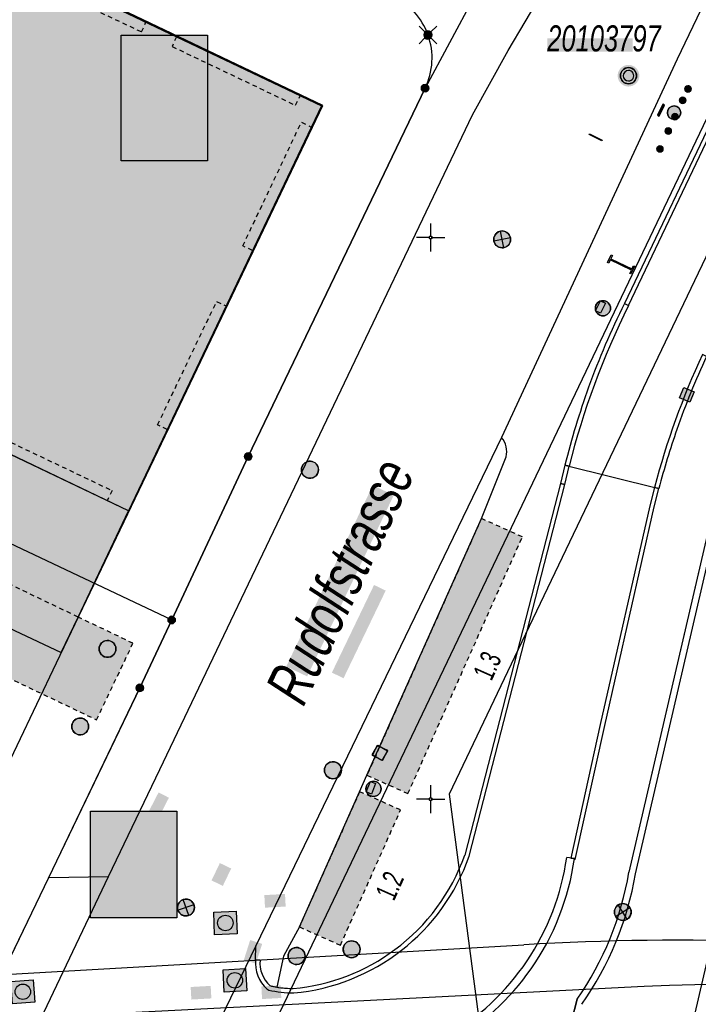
# Model space of a CAD drawing. Header units: metres. Extents: x 2695560 to 2696939, y 1260491 to 1262050.
# Tile 997 of 1005: x 2696683 to 2696713, y 1261716 to 1261759. Entities that reach past the tile are written whole.
import ezdxf

# ---------------------------------------------------------------- set-up
doc = ezdxf.new("R2010")
doc.units = ezdxf.units.M
doc.linetypes.add('AUSGEZOGEN', pattern=[0])
doc.linetypes.add('VERDECKT2_S2', pattern=[0.36, 0.2, -0.16])
for name, color, linetype in [('XR$1$AV_Flächen (EO)', 7, 'AUSGEZOGEN'), ('XR$1$AV_Gebäudeflächen (BB)', 7, 'AUSGEZOGEN'), ('XR$1$AV_Gebäudeflächen (EO)', 7, 'AUSGEZOGEN'), ('XR$1$AV_Gebäudeflächen ut.', 7, 'AUSGEZOGEN'), ('XR$1$AV_Grenzpunkte', 7, 'AUSGEZOGEN'), ('XR$1$AV_Haus-Nr.', 7, 'AUSGEZOGEN'), ('XR$1$AV_Koordinatennetzpunkte', 7, 'AUSGEZOGEN'), ('XR$1$AV_Lagefixpunkt-Nr.', 7, 'AUSGEZOGEN'), ('XR$1$AV_Lagefixpunkte', 7, 'AUSGEZOGEN'), ('XR$1$AV_Linien (BB)', 7, 'AUSGEZOGEN'), ('XR$1$AV_Linien (EO)', 7, 'AUSGEZOGEN'), ('XR$1$AV_Strassennamen', 7, 'AUSGEZOGEN'), ('XR$1$AW_LK_Schachtdeckel', 24, 'AUSGEZOGEN'), ('XR$1$AW_LK_Zwischenpunkt', 24, 'AUSGEZOGEN'), ('XR$1$EW_LK_Bauwerk', 1, 'AUSGEZOGEN'), ('XR$1$EW_LK_Bauwerk_FL_Linie_Punkt', 1, 'AUSGEZOGEN'), ('XR$1$EW_LK_Knoten', 1, 'AUSGEZOGEN'), ('XR$1$Liegenschaftsgrenzen', 7, 'AUSGEZOGEN'), ('XR$1$PFAV', 255, 'AUSGEZOGEN'), ('XR$1$PFAW', 255, 'AUSGEZOGEN'), ('XR$1$PFEW', 255, 'AUSGEZOGEN'), ('XR$1$RAEW', 8, 'AUSGEZOGEN'), ('XR$1$RP_Abstandslinie', 7, 'AUSGEZOGEN')]:
    doc.layers.add(name, color=color, linetype=linetype)
doc.styles.add('ARIAL', font='arial.ttf')

# ---------------------------------------------------------------- blocks, each defined once
blk = doc.blocks.new('COMPLEXOBJECT_68')
at = {"layer": 'XR$1$AV_Linien (BB)', "color": 7, "linetype": 'AUSGEZOGEN', "transparency": 33554687}
blk.add_lwpolyline([(6660.27, 11778.901), (6664.64, 11776.82), (6698.3, 11760.74)], dxfattribs=at)
for centre, radius, start, end in [((6697.054, 11758.016), 2.996, 19.3871, 65.4235), ((6697.06, 11757.976), 3.004, 333.5872, 20.1335)]:
    blk.add_arc(centre, radius, start, end, dxfattribs=at)
blk = doc.blocks.new('COMPLEXOBJECT_458')
at = {"layer": 'XR$1$AV_Linien (BB)', "color": 7, "linetype": 'AUSGEZOGEN', "transparency": 33554687}
for points in [[(6706.404, 11722.357), (6706.44, 11722.321), (6707.751, 11728.278), (6709.958, 11738.004), (6710.164, 11738.829)], [(6697.495, 11712.62), (6697.764, 11712.37), (6700.865, 11714.132)]]:
    blk.add_lwpolyline(points, dxfattribs=at)
for centre, radius, start, end in [((6695.18, 11723.94), 11.335, 325.0434, 351.9745), ((6695.159, 11723.959), 11.364, 300.1426, 325.0235)]:
    blk.add_arc(centre, radius, start, end, dxfattribs=at)
blk = doc.blocks.new('COMPLEXOBJECT_482')
at = {"layer": 'XR$1$AV_Linien (BB)', "color": 7, "linetype": 'AUSGEZOGEN', "transparency": 33554687}
blk.add_lwpolyline([(6705.974, 11739.863), (6705.779, 11739.047), (6701.524, 11722.513)], dxfattribs=at)
for centre, radius, start, end in [((6693.053, 11725.527), 8.991, 306.569, 340.4137), ((6693.057, 11725.526), 8.988, 275.2736, 306.5553), ((6693.877, 11720.88), 4.304, 260.3415, 270.0791)]:
    blk.add_arc(centre, radius, start, end, dxfattribs=at)
blk = doc.blocks.new('COMPLEXOBJECT_487')
at = {"layer": 'XR$1$AV_Linien (BB)', "color": 7, "linetype": 'AUSGEZOGEN', "transparency": 33554687}
blk.add_lwpolyline([(6694.155, 11719.317), (6696.839, 11725.334), (6697.164, 11726.065), (6702.26, 11737.49), (6703.36, 11740.233)], dxfattribs=at)
blk.add_arc((6702.39, 11740.462), 0.996, 346.7327, 39.3247, dxfattribs=at)
blk = doc.blocks.new('COMPLEXOBJECT_488')
at = {"layer": 'XR$1$AV_Linien (BB)', "color": 7, "linetype": 'AUSGEZOGEN', "transparency": 33554687}
blk.add_lwpolyline([(6692.403, 11717.837), (6692.204, 11717.855), (6692.214, 11718.476)], dxfattribs=at)
for centre, radius, start, end in [((6693.776, 11717.716), 1.378, 174.983, 227.4499), ((6693.835, 11720.729), 4.148, 256.1781, 260.565)]:
    blk.add_arc(centre, radius, start, end, dxfattribs=at)
blk = doc.blocks.new('COMPLEXOBJECT_489')
at = {"layer": 'XR$1$AV_Linien (BB)', "color": 7, "linetype": 'AUSGEZOGEN', "transparency": 33554687}
blk.add_lwpolyline([(6685.663, 11721.56), (6687.949, 11726.322), (6701.87, 11755.452), (6703.454, 11758.322), (6707.242, 11764.705)], dxfattribs=at)
blk = doc.blocks.new('COMPLEXOBJECT_719')
at = {"layer": 'XR$1$AV_Linien (BB)', "color": 7, "linetype": 'AUSGEZOGEN', "transparency": 33554687}
blk.add_line((6712.654, 11738.215), (6708.83, 11721.749), dxfattribs=at)
blk.add_arc((6694.933, 11724.119), 14.098, 325.334, 350.3236, dxfattribs=at)
blk = doc.blocks.new('COMPLEXOBJECT_836')
at = {"layer": 'XR$1$AV_Flächen (EO)', "color": 7, "linetype": 'AUSGEZOGEN', "transparency": 33554687}
blk.add_line((6718.114, 11766.963), (6708.629, 11747.052), dxfattribs=at)
for centre, radius, start, end in [((6740.282, 11731.288), 35.361, 153.5257, 160.092), ((6740.71, 11731.135), 35.815, 160.0945, 165.8953)]:
    blk.add_arc(centre, radius, start, end, dxfattribs=at)
blk = doc.blocks.new('COMPLEXOBJECT_838')
at = {"layer": 'XR$1$AV_Flächen (EO)', "color": 7, "linetype": 'AUSGEZOGEN', "transparency": 33554687}
blk.add_lwpolyline([(6709.509, 11716.664), (6680.754, 11715.201), (6679.912, 11715.142)], dxfattribs=at)
blk.add_arc((6713.591, 11626.607), 90.149, 69.68679, 92.59557, dxfattribs=at)
blk = doc.blocks.new('COMPLEXOBJECT_876')
at = {"layer": 'XR$1$AV_Flächen (EO)', "color": 7, "linetype": 'AUSGEZOGEN', "transparency": 33554687}
blk.add_line((6706.404, 11722.357), (6706.057, 11722.406), dxfattribs=at)
for points in [[(6700.689, 11714.435), (6697.495, 11712.62), (6695.726, 11708.937)], [(6695.726, 11708.937), (6696.113, 11708.868), (6697.764, 11712.37), (6700.865, 11714.132)]]:
    blk.add_lwpolyline(points, dxfattribs=at)
for centre, radius, start, end in [((6695.186, 11723.935), 10.979, 326.0361, 351.9923), ((6695.18, 11723.94), 11.335, 325.0434, 351.9745), ((6695.17, 11723.95), 11, 300.1175, 326.0199), ((6695.159, 11723.959), 11.364, 300.1426, 325.0235)]:
    blk.add_arc(centre, radius, start, end, dxfattribs=at)
blk = doc.blocks.new('COMPLEXOBJECT_886')
at = {"layer": 'XR$1$AV_Flächen (EO)', "color": 7, "linetype": 'AUSGEZOGEN', "transparency": 33554687}
for p, q in [((6705.779, 11739.047), (6701.524, 11722.513)), ((6692.403, 11717.837), (6692.204, 11717.855)), ((6692.709, 11716.554), (6692.796, 11716.507))]:
    blk.add_line(p, q, dxfattribs=at)
blk.add_lwpolyline([(6701.718, 11722.463), (6705.973, 11738.997), (6705.779, 11739.047)], dxfattribs=at)
for centre, radius, start, end in [((6693.059, 11725.522), 9.184, 275.263, 340.5427), ((6693.053, 11725.527), 8.991, 306.569, 340.4137), ((6693.057, 11725.526), 8.988, 275.2736, 306.5553), ((6693.767, 11717.713), 1.569, 174.8094, 227.6193), ((6693.776, 11717.716), 1.378, 174.983, 227.4499), ((6693.878, 11720.911), 4.335, 256.2076, 270.0721), ((6693.861, 11720.794), 4.417, 256.0555, 270.5249)]:
    blk.add_arc(centre, radius, start, end, dxfattribs=at)
blk = doc.blocks.new('COMPLEXOBJECT_943')
at = {"layer": 'XR$1$AV_Flächen (EO)', "color": 7, "linetype": 'AUSGEZOGEN', "transparency": 33554687}
for points in [[(6709.122, 11721.681), (6716.544, 11753.643), (6715.944, 11752.383), (6708.83, 11721.749)], [(6706.528, 11716.1), (6703.754, 11705.336), (6703.282, 11703.493), (6701.575, 11696.812)]]:
    blk.add_lwpolyline(points, dxfattribs=at)
for centre, radius, start, end in [((6694.933, 11724.119), 14.098, 325.334, 350.3236), ((6695.073, 11724.074), 14.252, 324.8606, 350.3345)]:
    blk.add_arc(centre, radius, start, end, dxfattribs=at)
blk = doc.blocks.new('COMPLEXOBJECT_1073')
at = {"layer": 'XR$1$AV_Linien (EO)', "color": 7, "linetype": 'AUSGEZOGEN', "transparency": 33554687}
blk.add_line((6708.629, 11747.052), (6708.808, 11746.963), dxfattribs=at)
blk.add_arc((6740.499, 11731.197), 35.396, 153.55, 165.9082, dxfattribs=at)
blk = doc.blocks.new('COMPLEXOBJECT_1074')
at = {"layer": 'XR$1$AV_Linien (EO)', "color": 7, "linetype": 'AUSGEZOGEN', "transparency": 33554687}
blk.add_line((6681.045, 11717.203), (6704.155, 11718.52), dxfattribs=at)
blk.add_arc((6711.046, 11602.643), 116.082, 82.56989, 93.40312, dxfattribs=at)
blk = doc.blocks.new('COMPLEXOBJECT_1076')
at = {"layer": 'XR$1$AV_Linien (EO)', "color": 7, "linetype": 'AUSGEZOGEN', "transparency": 33554687}
blk.add_line((6712.282, 11744.701), (6712.101, 11744.785), dxfattribs=at)
blk.add_arc((6744.184, 11729.875), 35.378, 155.0733, 165.2582, dxfattribs=at)
blk = doc.blocks.new('COMPLEXOBJECT_1141')
at = {"layer": 'XR$1$AV_Linien (EO)', "color": 7, "linetype": 'AUSGEZOGEN', "transparency": 33554687}
blk.add_lwpolyline([(6708.591, 11701.781), (6709.965, 11707.692), (6714.415, 11726.84)], dxfattribs=at)
blk = doc.blocks.new('COMPLEXOBJECT_1206')
at = {"layer": 'XR$1$Liegenschaftsgrenzen', "color": 7, "linetype": 'AUSGEZOGEN', "transparency": 33554687}
blk.add_line((6698.3, 11760.74), (6664.64, 11776.82), dxfattribs=at)
for centre, radius, start, end in [((6697.054, 11758.016), 2.996, 19.3871, 65.4235), ((6697.06, 11757.976), 3.004, 333.5872, 20.1335)]:
    blk.add_arc(centre, radius, start, end, dxfattribs=at)
blk = doc.blocks.new('BWAV1')
at = {"layer": 'XR$1$PFAV', "transparency": 33554687}
blk.add_hatch(color=7, dxfattribs=at).paths.add_polyline_path([(0.67, 0), (0.656, 0.135), (0.616, 0.264), (0.55, 0.383), (0.462, 0.486), (0.354, 0.569), (0.233, 0.628), (0.101, 0.662), (-0.034, 0.669), (-0.168, 0.649), (-0.295, 0.602), (-0.41, 0.53), (-0.508, 0.436), (-0.586, 0.325), (-0.639, 0.201), (-0.667, 0.068), (-0.667, -0.068), (-0.639, -0.201), (-0.586, -0.325), (-0.508, -0.436), (-0.41, -0.53), (-0.295, -0.602), (-0.168, -0.649), (-0.034, -0.669), (0.101, -0.662), (0.233, -0.628), (0.354, -0.569), (0.462, -0.486), (0.55, -0.383), (0.616, -0.264), (0.656, -0.135)])
at = {"color": 7, "transparency": 33554687}
for radius, start, end in [(0.5, 91.19481, 268.80519), (0.326, 91.19481, 268.80519), (0.5, 268.80519, 91.19481), (0.326, 268.80519, 91.19481)]:
    blk.add_arc((0, 0), radius, start, end, dxfattribs=at)
at = {"layer": 'XR$1$PFAV', "transparency": 33554687}
blk.add_circle((0, 0), 0.5, dxfattribs=at)
blk = doc.blocks.new('BWAV19')
at = {"layer": 'XR$1$PFAV', "transparency": 33554687}
blk.add_hatch(color=7, dxfattribs=at).paths.add_polyline_path([(0, 0.24), (-0.024, 0.239), (-0.048, 0.235), (-0.072, 0.229), (-0.095, 0.221), (-0.116, 0.21), (-0.137, 0.197), (-0.156, 0.182), (-0.174, 0.165), (-0.19, 0.147), (-0.204, 0.127), (-0.215, 0.106), (-0.225, 0.083), (-0.232, 0.06), (-0.237, 0.036), (-0.24, 0.012), (-0.24, -0.012), (-0.237, -0.036), (-0.232, -0.06), (-0.225, -0.083), (-0.215, -0.106), (-0.204, -0.127), (-0.19, -0.147), (-0.174, -0.165), (-0.156, -0.182), (-0.137, -0.197), (-0.116, -0.21), (-0.095, -0.221), (-0.072, -0.229), (-0.048, -0.235), (-0.024, -0.239), (0, -0.24), (0.024, -0.239), (0.048, -0.235), (0.072, -0.229), (0.095, -0.221), (0.116, -0.21), (0.137, -0.197), (0.156, -0.182), (0.174, -0.165), (0.19, -0.147), (0.204, -0.127), (0.215, -0.106), (0.225, -0.083), (0.232, -0.06), (0.237, -0.036), (0.24, -0.012), (0.24, 0.012), (0.237, 0.036), (0.232, 0.06), (0.225, 0.083), (0.215, 0.106), (0.204, 0.127), (0.19, 0.147), (0.174, 0.165), (0.156, 0.182), (0.137, 0.197), (0.116, 0.21), (0.095, 0.221), (0.072, 0.229), (0.048, 0.235), (0.024, 0.239)])
at = {"color": 7, "transparency": 33554687}
for p, q in [((-0.5, 0.5), (-0.17, 0.17)), ((0.17, 0.17), (0.5, 0.5)), ((-0.5, -0.5), (-0.17, -0.17)), ((0.17, -0.17), (0.5, -0.5))]:
    blk.add_line(p, q, dxfattribs=at)
for start, end in [(90, 270), (270, 90)]:
    blk.add_arc((0, 0), 0.24, start, end, dxfattribs=at)
blk = doc.blocks.new('BAV15')
at = {"layer": 'XR$1$PFAV', "transparency": 33554687}
blk.add_hatch(color=7, dxfattribs=at).paths.add_polyline_path([(0.5, 0), (0.49, 0.1), (0.46, 0.2), (0.41, 0.29), (0.34, 0.36), (0.26, 0.42), (0.17, 0.47), (0.08, 0.49), (-0.03, 0.5), (-0.13, 0.48), (-0.22, 0.45), (-0.31, 0.4), (-0.38, 0.33), (-0.44, 0.24), (-0.48, 0.15), (-0.5, 0.05), (-0.5, -0.05), (-0.48, -0.15), (-0.44, -0.24), (-0.38, -0.33), (-0.31, -0.4), (-0.22, -0.45), (-0.13, -0.48), (-0.03, -0.5), (0.08, -0.49), (0.17, -0.47), (0.26, -0.42), (0.34, -0.36), (0.41, -0.29), (0.46, -0.2), (0.49, -0.1)])
at = {"color": 7, "transparency": 33554687}
for start, end in [(90, 270), (270, 90)]:
    blk.add_arc((0, 0), 0.5, start, end, dxfattribs=at)
at = {"layer": 'XR$1$PFAV', "transparency": 33554687}
blk.add_circle((0, 0), 0.5, dxfattribs=at)
blk = doc.blocks.new('BAV2041')
at = {"color": 7, "transparency": 33554687}
for p, q in [((0, 0.5), (0, 0.05)), ((-0.05, 0), (-0.5, 0)), ((0.05, 0), (0.5, 0)), ((0, -0.05), (0, -0.5))]:
    blk.add_line(p, q, dxfattribs=at)
blk.add_circle((0, 0), 0.05, dxfattribs=at)
for start, end in [(90, 270), (270, 90)]:
    blk.add_arc((0, 0), 0.05, start, end, dxfattribs=at)
blk = doc.blocks.new('BAW2092')
at = {"true_color": 0x000000, "transparency": 33554687}
blk.add_hatch(color=18, dxfattribs=at).paths.add_polyline_path([(-0.03, 0.5), (-0.03, -0.5), (0.03, -0.5), (0.03, 0.5)])
at = {"transparency": 33554687}
blk.add_lwpolyline([(-0.03, 0.5), (0.03, 0.5), (0.03, -0.5), (-0.03, -0.5), (-0.03, 0.5)], close=True, dxfattribs=at)
blk = doc.blocks.new('BAW2087')
at = {"lineweight": 25, "true_color": 0x000000, "transparency": 33554687}
h = blk.add_hatch(color=18, dxfattribs=at)
h.paths.add_polyline_path([(-0.5, 0.5), (-0.5, -0.5), (0.5, -0.5), (0.5, 0.5)])
h.paths.add_polyline_path([(0.337, -0.069), (0.316, -0.136), (0.282, -0.196), (0.237, -0.249), (0.182, -0.292), (0.119, -0.322), (0.052, -0.34), (-0.017, -0.343), (-0.086, -0.333), (-0.151, -0.309), (-0.21, -0.272), (-0.261, -0.224), (-0.301, -0.167), (-0.328, -0.103), (-0.342, -0.035), (-0.342, 0.035), (-0.328, 0.103), (-0.301, 0.167), (-0.261, 0.224), (-0.21, 0.272), (-0.151, 0.309), (-0.086, 0.333), (-0.017, 0.343), (0.052, 0.34), (0.119, 0.322), (0.182, 0.292), (0.237, 0.249), (0.282, 0.196), (0.316, 0.136), (0.337, 0.069), (0.344, 0)], flags=16)
at = {"layer": 'XR$1$PFAW', "lineweight": 25, "transparency": 33554687}
blk.add_hatch(color=7, dxfattribs=at).paths.add_polyline_path([(0.344, 0), (0.337, 0.069), (0.316, 0.136), (0.282, 0.196), (0.237, 0.249), (0.182, 0.292), (0.119, 0.322), (0.052, 0.34), (-0.017, 0.343), (-0.086, 0.333), (-0.151, 0.309), (-0.21, 0.272), (-0.261, 0.224), (-0.301, 0.167), (-0.328, 0.103), (-0.342, 0.035), (-0.342, -0.035), (-0.328, -0.103), (-0.301, -0.167), (-0.261, -0.224), (-0.21, -0.272), (-0.151, -0.309), (-0.086, -0.333), (-0.017, -0.343), (0.052, -0.34), (0.119, -0.322), (0.182, -0.292), (0.237, -0.249), (0.282, -0.196), (0.316, -0.136), (0.337, -0.069)])
at = {"lineweight": 25, "transparency": 33554687}
for p, q in [((-0.5, 0.5, 0.993), (0.5, 0.5, 0.993)), ((-0.5, -0.5, 0.993), (-0.5, 0.5, 0.993)), ((0.5, 0.5, 0.993), (0.5, -0.5, 0.993)), ((0.5, -0.5, 0.993), (-0.5, -0.5, 0.993))]:
    blk.add_line(p, q, dxfattribs=at)
blk.add_circle((0, 0), 0.344, dxfattribs=at)
at = {"layer": 'XR$1$PFAW', "lineweight": 25, "transparency": 33554687}
blk.add_line((-0.5, 0.5), (0.5, 0.5), dxfattribs=at)
at = {"layer": 'XR$1$PFAW', "color": 31, "lineweight": 25, "transparency": 33554687}
for p, q in [((-0.5, -0.5), (-0.5, 0.5)), ((0.5, 0.5), (0.5, -0.5)), ((0.5, -0.5), (-0.5, -0.5))]:
    blk.add_line(p, q, dxfattribs=at)
at = {"layer": 'XR$1$PFAW', "lineweight": 25, "transparency": 33554687}
blk.add_circle((0, 0), 0.344, dxfattribs=at)
blk = doc.blocks.new('BAW2082')
at = {"layer": 'XR$1$PFAW', "transparency": 33554687}
blk.add_hatch(color=7, dxfattribs=at).paths.add_polyline_path([(0.509, -0.003), (0.499, 0.098), (0.469, 0.194), (0.42, 0.283), (0.354, 0.359), (0.274, 0.421), (0.183, 0.466), (0.085, 0.491), (-0.016, 0.496), (-0.116, 0.481), (-0.211, 0.446), (-0.297, 0.392), (-0.37, 0.323), (-0.428, 0.24), (-0.468, 0.147), (-0.488, 0.047), (-0.488, -0.054), (-0.468, -0.153), (-0.428, -0.246), (-0.37, -0.329), (-0.297, -0.398), (-0.211, -0.452), (-0.116, -0.487), (-0.016, -0.502), (0.085, -0.497), (0.183, -0.472), (0.274, -0.427), (0.354, -0.366), (0.42, -0.289), (0.469, -0.2), (0.499, -0.104)])
at = {"transparency": 33554687}
for start, end in [(91.19481, 268.80519), (268.80519, 91.19481)]:
    blk.add_arc((0.01, 0), 0.5, start, end, dxfattribs=at)
at = {"layer": 'XR$1$PFAW', "transparency": 33554687}
blk.add_circle((0.009, -0.003), 0.5, dxfattribs=at)
blk = doc.blocks.new('BAW2088')
at = {"layer": 'XR$1$PFAW', "transparency": 33554687}
blk.add_hatch(color=253, dxfattribs=at).paths.add_polyline_path([(0.51, 0), (0.5, 0.101), (0.47, 0.197), (0.421, 0.286), (0.355, 0.362), (0.275, 0.424), (0.184, 0.469), (0.086, 0.494), (-0.015, 0.499), (-0.115, 0.484), (-0.21, 0.449), (-0.296, 0.395), (-0.369, 0.326), (-0.427, 0.243), (-0.467, 0.15), (-0.487, 0.051), (-0.487, -0.051), (-0.467, -0.15), (-0.427, -0.243), (-0.369, -0.326), (-0.296, -0.395), (-0.21, -0.449), (-0.115, -0.484), (-0.015, -0.499), (0.086, -0.494), (0.184, -0.469), (0.275, -0.424), (0.355, -0.362), (0.421, -0.286), (0.47, -0.197), (0.5, -0.101)])
at = {"transparency": 33554687}
for start, end in [(91.19481, 268.80519), (268.80519, 91.19481)]:
    blk.add_arc((0.01, 0), 0.5, start, end, dxfattribs=at)
at = {"layer": 'XR$1$PFAW', "transparency": 33554687}
blk.add_circle((0.01, 0), 0.5, dxfattribs=at)
blk = doc.blocks.new('BAW2089')
at = {"layer": 'XR$1$PFAW', "transparency": 33554687}
blk.add_hatch(color=7, dxfattribs=at).paths.add_polyline_path([(-0.5, 0.5), (-0.5, -0.5), (0.5, -0.5), (0.5, 0.5)])
at = {"transparency": 33554687}
blk.add_lwpolyline([(-0.5, 0.5), (0.5, 0.5), (0.5, -0.5), (-0.5, -0.5), (-0.5, 0.5)], close=True, dxfattribs=at)
at = {"layer": 'XR$1$PFAW', "transparency": 33554687}
blk.add_lwpolyline([(-0.5, 0.5), (0.5, 0.5), (0.5, -0.5), (-0.5, -0.5), (-0.5, 0.5)], close=True, dxfattribs=at)
blk = doc.blocks.new('BEW15')
at = {"layer": 'XR$1$PFEW', "transparency": 33554687}
h = blk.add_hatch(color=7, dxfattribs=at)
h.paths.add_polyline_path([(-0.5, 0), (-0.497, -0.05), (-0.489, -0.1), (-0.477, -0.15), (-0.459, -0.197), (-0.437, -0.242), (-0.41, -0.285), (-0.379, -0.326), (-0.344, -0.362), (-0.306, -0.395), (-0.264, -0.424), (-0.22, -0.449), (-0.173, -0.469), (-0.125, -0.484), (-0.075, -0.494), (-0.025, -0.499), (0.026, -0.499), (0.076, -0.494), (0.126, -0.484), (0.174, -0.469), (0.22, -0.449), (0.265, -0.424), (0.306, -0.395), (0.345, -0.362), (0.38, -0.326), (0.411, -0.285), (0.437, -0.242), (0.46, -0.197), (0.477, -0.15), (0.49, -0.1), (0.498, -0.05), (0.5, 0), (0.498, 0.051), (0.49, 0.101), (0.477, 0.15), (0.46, 0.197), (0.437, 0.243), (0.411, 0.286), (0.38, 0.326), (0.345, 0.363), (0.306, 0.396), (0.265, 0.424), (0.22, 0.449), (0.174, 0.469), (0.126, 0.484), (0.076, 0.494), (0.026, 0.5), (-0.025, 0.5), (-0.075, 0.494), (-0.125, 0.484), (-0.173, 0.469), (-0.22, 0.449), (-0.264, 0.424), (-0.306, 0.396), (-0.344, 0.363), (-0.379, 0.326), (-0.41, 0.286), (-0.437, 0.243), (-0.459, 0.197), (-0.477, 0.15), (-0.489, 0.101), (-0.497, 0.051)])
h.paths.add_polyline_path([(0.01, 0.001), (0.01, 0), (0.01, -0.001), (0.01, -0.002), (0.01, -0.003), (0.009, -0.004), (0.009, -0.005), (0.009, -0.006), (0.008, -0.006), (0.007, -0.007), (0.006, -0.008), (0.006, -0.008), (0.005, -0.009), (0.004, -0.009), (0.003, -0.01), (0.002, -0.01), (0.001, -0.01), (0, -0.01), (-0.001, -0.01), (-0.002, -0.01), (-0.003, -0.009), (-0.004, -0.009), (-0.005, -0.008), (-0.006, -0.008), (-0.007, -0.007), (-0.007, -0.006), (-0.008, -0.006), (-0.008, -0.005), (-0.009, -0.004), (-0.009, -0.003), (-0.009, -0.002), (-0.01, -0.001), (-0.01, 0), (-0.01, 0.001), (-0.009, 0.002), (-0.009, 0.003), (-0.009, 0.004), (-0.008, 0.005), (-0.008, 0.006), (-0.007, 0.007), (-0.007, 0.007), (-0.006, 0.008), (-0.005, 0.009), (-0.004, 0.009), (-0.003, 0.01), (-0.002, 0.01), (-0.001, 0.01), (0, 0.01), (0.001, 0.01), (0.002, 0.01), (0.003, 0.01), (0.004, 0.01), (0.005, 0.009), (0.006, 0.009), (0.006, 0.008), (0.007, 0.007), (0.008, 0.007), (0.009, 0.006), (0.009, 0.005), (0.009, 0.004), (0.01, 0.003), (0.01, 0.002)], flags=16)
at = {"color": 1, "transparency": 33554687}
for start, end in [(0, 180), (180, 0)]:
    blk.add_arc((0, 0), 0.5, start, end, dxfattribs=at)
at = {"layer": 'XR$1$PFEW', "transparency": 33554687}
blk.add_circle((0, 0), 0.5, dxfattribs=at)
blk = doc.blocks.new('BEWLP2597')
at = {"layer": 'XR$1$PFEW', "transparency": 33554687}
blk.add_hatch(color=7, dxfattribs=at).paths.add_polyline_path([(-0.5, 0), (-0.497, -0.051), (-0.49, -0.101), (-0.477, -0.15), (-0.459, -0.197), (-0.437, -0.243), (-0.41, -0.286), (-0.379, -0.326), (-0.344, -0.362), (-0.306, -0.395), (-0.264, -0.424), (-0.22, -0.449), (-0.174, -0.469), (-0.125, -0.484), (-0.076, -0.494), (-0.025, -0.499), (0.025, -0.499), (0.076, -0.494), (0.125, -0.484), (0.174, -0.469), (0.22, -0.449), (0.264, -0.424), (0.306, -0.395), (0.344, -0.362), (0.379, -0.326), (0.41, -0.286), (0.437, -0.243), (0.459, -0.197), (0.477, -0.15), (0.49, -0.101), (0.497, -0.051), (0.5, 0), (0.497, 0.051), (0.49, 0.101), (0.477, 0.15), (0.459, 0.197), (0.437, 0.243), (0.41, 0.286), (0.379, 0.326), (0.344, 0.362), (0.306, 0.395), (0.264, 0.424), (0.22, 0.449), (0.174, 0.469), (0.125, 0.484), (0.076, 0.494), (0.025, 0.499), (-0.025, 0.499), (-0.076, 0.494), (-0.125, 0.484), (-0.174, 0.469), (-0.22, 0.449), (-0.264, 0.424), (-0.306, 0.395), (-0.344, 0.362), (-0.379, 0.326), (-0.41, 0.286), (-0.437, 0.243), (-0.459, 0.197), (-0.477, 0.15), (-0.49, 0.101), (-0.497, 0.051)])
at = {"color": 1, "transparency": 33554687}
for start, end in [(90, 180), (0, 90), (180, 270), (270, 0)]:
    blk.add_arc((0, 0), 0.5, start, end, dxfattribs=at)
at = {"layer": 'XR$1$PFEW', "transparency": 33554687}
blk.add_circle((0, 0), 0.5, dxfattribs=at)
blk = doc.blocks.new('BEWLP2549_S')
at = {"layer": 'XR$1$PFEW', "transparency": 33554687}
blk.add_hatch(color=7, dxfattribs=at).paths.add_polyline_path([(0.5, 0), (0.49, 0.101), (0.459, 0.197), (0.41, 0.286), (0.344, 0.362), (0.264, 0.424), (0.174, 0.469), (0.076, 0.494), (-0.025, 0.499), (-0.125, 0.484), (-0.22, 0.449), (-0.306, 0.395), (-0.379, 0.326), (-0.437, 0.243), (-0.477, 0.15), (-0.497, 0.051), (-0.497, -0.051), (-0.477, -0.15), (-0.437, -0.243), (-0.379, -0.326), (-0.306, -0.395), (-0.22, -0.449), (-0.125, -0.484), (-0.025, -0.499), (0.076, -0.494), (0.174, -0.469), (0.264, -0.424), (0.344, -0.362), (0.41, -0.286), (0.459, -0.197), (0.49, -0.101)])
at = {"color": 1, "transparency": 33554687}
for p, q in [((0.354, -0.354), (-0.354, 0.354)), ((-0.354, -0.354), (0.354, 0.354))]:
    blk.add_line(p, q, dxfattribs=at)
for start, end in [(91.38095, 268.61905), (268.61905, 91.38095)]:
    blk.add_arc((0, 0), 0.5, start, end, dxfattribs=at)
at = {"layer": 'XR$1$PFEW', "transparency": 33554687}
blk.add_circle((0, 0), 0.5, dxfattribs=at)
blk = doc.blocks.new('BWEW2051')
at = {"transparency": 33554687}
blk.add_hatch(color=1, dxfattribs=at).paths.add_polyline_path([(1.025, -0.174), (1.025, 0.171), (0.975, 0.171), (0.975, 0.025), (0.025, 0.025), (0.025, 0.171), (-0.025, 0.171), (-0.025, -0.174), (0.025, -0.174), (0.025, -0.025), (0.975, -0.025), (0.975, -0.174)])
at = {"color": 1, "transparency": 33554687}
blk.add_lwpolyline([(1.025, -0.174), (0.975, -0.174), (0.975, -0.025), (0.025, -0.025), (0.025, -0.174), (-0.025, -0.174), (-0.025, 0.171), (0.025, 0.171), (0.025, 0.025), (0.975, 0.025), (0.975, 0.171), (1.025, 0.171), (1.025, -0.174)], close=True, dxfattribs=at)
blk = doc.blocks.new('BEW957')
at = {"layer": 'XR$1$RAEW', "transparency": 33554687}
blk.add_hatch(color=1, dxfattribs=at).paths.add_polyline_path([(-0.5, 0), (-0.5, -0.05), (-0.49, -0.1), (-0.48, -0.15), (-0.46, -0.2), (-0.44, -0.24), (-0.41, -0.29), (-0.38, -0.33), (-0.34, -0.36), (-0.31, -0.4), (-0.26, -0.42), (-0.22, -0.45), (-0.17, -0.47), (-0.13, -0.48), (-0.08, -0.49), (-0.03, -0.5), (0.03, -0.5), (0.08, -0.49), (0.13, -0.48), (0.17, -0.47), (0.22, -0.45), (0.26, -0.42), (0.31, -0.4), (0.34, -0.36), (0.38, -0.33), (0.41, -0.29), (0.44, -0.24), (0.46, -0.2), (0.48, -0.15), (0.49, -0.1), (0.5, -0.05), (0.5, 0), (0.5, 0.05), (0.49, 0.1), (0.48, 0.15), (0.46, 0.2), (0.44, 0.24), (0.41, 0.29), (0.38, 0.33), (0.34, 0.36), (0.31, 0.4), (0.26, 0.42), (0.22, 0.45), (0.17, 0.47), (0.13, 0.48), (0.08, 0.49), (0.03, 0.5), (-0.03, 0.5), (-0.08, 0.49), (-0.13, 0.48), (-0.17, 0.47), (-0.22, 0.45), (-0.26, 0.42), (-0.31, 0.4), (-0.34, 0.36), (-0.38, 0.33), (-0.41, 0.29), (-0.44, 0.24), (-0.46, 0.2), (-0.48, 0.15), (-0.49, 0.1), (-0.5, 0.05)])
at = {"color": 1, "transparency": 33554687}
for start, end in [(90, 180), (180, 270), (0, 90), (270, 0)]:
    blk.add_arc((0, 0), 0.5, start, end, dxfattribs=at)
at = {"layer": 'XR$1$RAEW', "color": 1, "transparency": 33554687}
blk.add_circle((0, 0), 0.5, dxfattribs=at)
blk = doc.blocks.new('BEWG5')
at = {"transparency": 33554687}
blk.add_hatch(color=1, dxfattribs=at).paths.add_polyline_path([(-0.083375, -0.5), (0.083375, -0.5), (0.083375, 0.5), (-0.083375, 0.5)])
at = {"color": 1, "transparency": 33554687}
blk.add_lwpolyline([(-0.083375, -0.5), (0.083375, -0.5), (0.083375, 0.5), (-0.083375, 0.5), (-0.083375, -0.5)], close=True, dxfattribs=at)
blk = doc.blocks.new('BEWLP2514')
at = {"layer": 'XR$1$PFEW', "transparency": 33554687}
blk.add_hatch(color=7, dxfattribs=at).paths.add_polyline_path([(0.5, 0), (-0.5, 0), (-0.5, -0.5), (0.5, -0.5)])
at = {"color": 1, "transparency": 33554687}
blk.add_lwpolyline([(-0.5, 0), (0.5, 0), (0.5, -0.5), (-0.5, -0.5), (-0.5, 0)], close=True, dxfattribs=at)
at = {"layer": 'XR$1$PFEW', "transparency": 33554687}
for p, q in [((-0.5, -0.5), (-0.5, 0)), ((-0.5, 0), (0.5, 0)), ((0.5, 0), (0.5, -0.5)), ((0.5, -0.5), (-0.5, -0.5))]:
    blk.add_line(p, q, dxfattribs=at)
blk = doc.blocks.new('COMPLEXOBJECT_2830')
at = {"layer": 'XR$1$AV_Flächen (EO)', "color": 7, "linetype": 'AUSGEZOGEN', "transparency": 33554687}
blk.add_lwpolyline([(6712.282, 11744.701), (6715.944, 11752.383), (6716.544, 11753.643), (6721.974, 11765.034)], dxfattribs=at)
for centre, radius, start, end in [((6744.201, 11729.874), 35.195, 155.0837, 160.7846), ((6744.33, 11729.826), 35.333, 160.7806, 165.2378)]:
    blk.add_arc(centre, radius, start, end, dxfattribs=at)

msp = doc.modelspace()

# ---------------------------------------------------------------- hatches: boundary and pattern name
at = {"transparency": 33554687}
for points in [[(2696687.187, 1261758.816), (2696687.187, 1261753.222), (2696691.037, 1261753.222), (2696691.037, 1261758.816)], [(2696706.161, 1261758.673), (2696706.161, 1261758.07), (2696709.97, 1261758.07), (2696709.97, 1261758.673)], [(2696694.543, 1261730.716), (2696695.471, 1261730.273), (2696699.327, 1261738.336), (2696698.399, 1261738.779)], [(2696696.573, 1261730.443), (2696697.092, 1261730.193), (2696698.969, 1261734.093), (2696698.45, 1261734.343)], [(2696688.224, 1261723.888), (2696688.684, 1261723.651), (2696689.316, 1261724.874), (2696688.856, 1261725.111)], [(2696685.824, 1261724.271), (2696685.824, 1261719.523), (2696689.671, 1261719.523), (2696689.671, 1261724.271)], [(2696691.214, 1261721.194), (2696691.718, 1261720.952), (2696692.089, 1261721.725), (2696691.585, 1261721.967)], [(2696693.565, 1261720.54), (2696693.595, 1261719.981), (2696694.515, 1261720.031), (2696694.485, 1261720.589)], [(2696692.655, 1261717.661), (2696693.188, 1261717.492), (2696693.467, 1261718.37), (2696692.934, 1261718.54)], [(2696690.285, 1261716.451), (2696690.316, 1261715.893), (2696691.207, 1261715.943), (2696691.176, 1261716.501)], [(2696693.433, 1261716.473), (2696693.464, 1261715.915), (2696694.32, 1261715.962), (2696694.289, 1261716.521)]]:
    msp.add_hatch(color=7, dxfattribs=at).paths.add_polyline_path(points)
at = {"layer": 'XR$1$AV_Gebäudeflächen (BB)', "true_color": 0xd2d2d2, "transparency": 33554687}
msp.add_hatch(color=254, dxfattribs=at).paths.add_polyline_path([(2696663.111, 1261771.407), (2696654.501, 1261753.407), (2696660.465, 1261750.548), (2696660.895, 1261750.345), (2696665.995, 1261747.934), (2696687.52, 1261737.639), (2696696.104, 1261755.662), (2696674.57, 1261765.923), (2696669.076, 1261768.542)])
at = {"layer": 'XR$1$AV_Gebäudeflächen (EO)', "true_color": 0xebebeb, "transparency": 33554687}
for points in [[(2696699.961, 1261725.06), (2696705.057, 1261736.485), (2696703.23, 1261737.3), (2696698.134, 1261725.875)], [(2696678.207, 1261732.103), (2696686.096, 1261728.341), (2696687.716, 1261731.748), (2696685.271, 1261732.917), (2696679.822, 1261735.523), (2696679.059, 1261733.907)], [(2696696.952, 1261718.312), (2696699.635, 1261724.33), (2696697.809, 1261725.144), (2696695.125, 1261719.127)]]:
    msp.add_hatch(color=7, dxfattribs=at).paths.add_polyline_path(points)
at = {"layer": 'XR$1$AV_Gebäudeflächen ut.', "true_color": 0xf5f5f5, "transparency": 33554687}
msp.add_hatch(color=7, dxfattribs=at).paths.add_polyline_path([(2696687.52, 1261737.639), (2696660.895, 1261750.345), (2696661.04, 1261749.965), (2696658.848, 1261745.397), (2696661.375, 1261738.563), (2696655.528, 1261726.335), (2696659.363, 1261726.458), (2696667.434, 1261715.979), (2696676.525, 1261735.104), (2696679.059, 1261733.907), (2696684.515, 1261731.331), (2696685.271, 1261732.917)])

# ---------------------------------------------------------------- linework, layer by layer
at = {"color": 24, "lineweight": -3, "transparency": 33554687}
for points in [[(2696687.187, 1261758.816), (2696691.037, 1261758.816), (2696691.037, 1261753.222), (2696687.187, 1261753.222), (2696687.187, 1261758.816)], [(2696685.824, 1261724.271), (2696689.671, 1261724.271), (2696689.671, 1261719.523), (2696685.824, 1261719.523), (2696685.824, 1261724.271)]]:
    msp.add_lwpolyline(points, close=True, dxfattribs=at)
at = {"layer": 'XR$1$AV_Flächen (EO)', "color": 7, "linetype": 'AUSGEZOGEN', "transparency": 33554687}
msp.add_line((2696706.944, 1261739.673), (2696711.134, 1261738.639), dxfattribs=at)
for points in [[(2696687.52, 1261737.639), (2696660.895, 1261750.345), (2696661.04, 1261749.965), (2696658.848, 1261745.397), (2696661.375, 1261738.563), (2696655.528, 1261726.335)], [(2696667.434, 1261715.979), (2696676.525, 1261735.104), (2696679.059, 1261733.907), (2696684.515, 1261731.331), (2696685.271, 1261732.917), (2696687.52, 1261737.639)]]:
    msp.add_lwpolyline(points, dxfattribs=at)
for points in [[(2696706.943, 1261738.807), (2696707.138, 1261739.625), (2696706.944, 1261739.673), (2696706.749, 1261738.857), (2696706.943, 1261738.807)], [(2696707.218, 1261722.189), (2696707.374, 1261722.167), (2696707.41, 1261722.131), (2696708.721, 1261728.088), (2696710.928, 1261737.814), (2696711.134, 1261738.639), (2696710.94, 1261738.687), (2696710.733, 1261737.86), (2696708.526, 1261728.133), (2696707.218, 1261722.189)]]:
    msp.add_lwpolyline(points, close=True, dxfattribs=at)
at = {"layer": 'XR$1$AV_Flächen (EO)', "color": 7, "linetype": 'VERDECKT2_S2', "transparency": 33554687}
for points in [[(2696699.961, 1261725.06), (2696705.057, 1261736.485), (2696703.23, 1261737.3), (2696698.134, 1261725.875), (2696699.961, 1261725.06)], [(2696678.207, 1261732.103), (2696686.096, 1261728.341), (2696687.716, 1261731.748), (2696685.271, 1261732.917), (2696679.822, 1261735.523), (2696679.059, 1261733.907), (2696678.207, 1261732.103)], [(2696696.952, 1261718.312), (2696699.635, 1261724.33), (2696697.809, 1261725.144), (2696695.125, 1261719.127), (2696696.952, 1261718.312)]]:
    msp.add_lwpolyline(points, close=True, dxfattribs=at)
at = {"layer": 'XR$1$AV_Linien (BB)', "color": 7, "linetype": 'AUSGEZOGEN', "transparency": 33554687}
for p, q in [((2696704.131, 1261740.903), (2696693.184, 1261718.286)), ((2696681.399, 1261715.996), (2696683.965, 1261721.33)), ((2696683.965, 1261721.33), (2696686.633, 1261721.37))]:
    msp.add_line(p, q, dxfattribs=at)
for points in [[(2696663.111, 1261771.407), (2696669.076, 1261768.542), (2696674.57, 1261765.923), (2696696.104, 1261755.662), (2696687.52, 1261737.639), (2696665.995, 1261747.934), (2696660.895, 1261750.345)], [(2696716.823, 1261767.903), (2696711.943, 1261757.746), (2696704.131, 1261740.903)], [(2696689.439, 1261732.785), (2696692.85, 1261740.06), (2696700.72, 1261756.45)], [(2696683.965, 1261721.33), (2696688.02, 1261729.76), (2696689.439, 1261732.785)], [(2696676.12, 1261699.33), (2696678.421, 1261704.141), (2696686.633, 1261721.37)], [(2696695.125, 1261719.127), (2696694.42, 1261717.829), (2696694.125, 1261716.447)], [(2696693.184, 1261718.286), (2696687.781, 1261707.125), (2696686.886, 1261705.241)], [(2696702.545, 1261696.622), (2696704.252, 1261703.303), (2696704.724, 1261705.146), (2696707.498, 1261715.91)]]:
    msp.add_lwpolyline(points, dxfattribs=at)
at = {"layer": 'XR$1$AV_Linien (EO)', "color": 7, "linetype": 'AUSGEZOGEN', "transparency": 33554687}
msp.add_lwpolyline([(2696709.599, 1261746.862), (2696709.78, 1261746.776), (2696719.263, 1261766.683)], dxfattribs=at)
at = {"layer": 'XR$1$AV_Linien (EO)', "color": 7, "linetype": 'VERDECKT2_S2', "transparency": 33554687}
for points in [[(2696682.897, 1261761.955), (2696682.686, 1261761.513), (2696688.093, 1261758.959), (2696688.295, 1261759.383)], [(2696689.658, 1261758.733), (2696689.456, 1261758.309), (2696694.954, 1261755.689), (2696695.156, 1261756.114)], [(2696693.038, 1261749.225), (2696692.605, 1261749.431), (2696695.214, 1261754.934), (2696695.657, 1261754.723)], [(2696689.245, 1261741.262), (2696688.812, 1261741.468), (2696691.44, 1261746.962), (2696691.864, 1261746.76)], [(2696681.097, 1261740.711), (2696681.308, 1261741.153), (2696686.788, 1261738.543), (2696686.573, 1261738.092)]]:
    msp.add_lwpolyline(points, dxfattribs=at)
at = {"layer": 'XR$1$Liegenschaftsgrenzen', "color": 7, "linetype": 'AUSGEZOGEN', "transparency": 33554687}
for p, q in [((2696707.17, 1261768.494), (2696700.72, 1261756.45)), ((2696718.877, 1261766.876), (2696691.187, 1261708.928))]:
    msp.add_line(p, q, dxfattribs=at)
for points in [[(2696665.61, 1261776.63), (2696663.111, 1261771.407), (2696654.501, 1261753.407), (2696652.909, 1261750.08), (2696689.439, 1261732.785)], [(2696700.72, 1261756.45), (2696692.85, 1261740.06), (2696689.439, 1261732.785)], [(2696689.439, 1261732.785), (2696688.02, 1261729.76), (2696679.29, 1261711.65)]]:
    msp.add_lwpolyline(points, dxfattribs=at)
at = {"layer": 'XR$1$RP_Abstandslinie', "color": 7, "linetype": 'AUSGEZOGEN', "transparency": 33554687}
for p, q in [((2696689.489, 1261741.697), (2696696.175, 1261755.681)), ((2696684.312, 1261730.871), (2696689.489, 1261741.697)), ((2696678.351, 1261718.405), (2696684.312, 1261730.871)), ((2696701.793, 1261725.027), (2696704.942, 1261701.304))]:
    msp.add_line(p, q, dxfattribs=at)
for points in [[(2696696.175, 1261755.681), (2696602.329, 1261800.412), (2696572.427, 1261737.512), (2696541.165, 1261723.479), (2696553.937, 1261695.569), (2696576.16, 1261670.558)], [(2696721.246, 1261765.693), (2696704.71, 1261731.13), (2696701.793, 1261725.027)]]:
    msp.add_lwpolyline(points, dxfattribs=at)

# ---------------------------------------------------------------- block references
at = {"layer": 'XR$1$AV_Flächen (EO)', "color": 7, "linetype": 'AUSGEZOGEN', "lineweight": -3, "transparency": 33554687}
for name in ['COMPLEXOBJECT_836', 'COMPLEXOBJECT_2830', 'COMPLEXOBJECT_943', 'COMPLEXOBJECT_886', 'COMPLEXOBJECT_876', 'COMPLEXOBJECT_838']:
    msp.add_blockref(name, (2690000.97, 1249999.81), dxfattribs=at)
at = {"layer": 'XR$1$AV_Grenzpunkte', "color": 7, "linetype": 'AUSGEZOGEN', "lineweight": -3, "transparency": 33554687}
for name, p, xscale, yscale in [('BWAV19', (2696700.85, 1261758.82), 0.7800000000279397, 0.7800000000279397), ('BAV15', (2696700.72, 1261756.45), 0.3249999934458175, 0.3249999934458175), ('BAV15', (2696692.85, 1261740.06), 0.3249999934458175, 0.3249999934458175), ('BAV15', (2696689.439, 1261732.785), 0.3249999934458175, 0.3249999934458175), ('BAV15', (2696688.02, 1261729.76), 0.3249999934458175, 0.3249999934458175)]:
    msp.add_blockref(name, p, dxfattribs=dict(at, xscale=xscale, yscale=yscale))
at = {"layer": 'XR$1$AV_Koordinatennetzpunkte', "color": 7, "linetype": 'AUSGEZOGEN', "lineweight": -3, "transparency": 33554687, "xscale": 1.25, "yscale": 1.25}
for p in [(2696700.97, 1261749.81), (2696700.97, 1261724.81)]:
    msp.add_blockref('BAV2041', p, dxfattribs=at)
at = {"layer": 'XR$1$AV_Lagefixpunkte', "color": 7, "linetype": 'AUSGEZOGEN', "lineweight": -3, "transparency": 33554687, "xscale": 0.7199999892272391, "yscale": 0.7199999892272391}
msp.add_blockref('BWAV1', (2696709.78, 1261757.006, 437.73), dxfattribs=at)
at = {"layer": 'XR$1$AV_Linien (BB)', "color": 7, "linetype": 'AUSGEZOGEN', "lineweight": -3, "transparency": 33554687}
for name in ['COMPLEXOBJECT_68', 'COMPLEXOBJECT_489', 'COMPLEXOBJECT_487', 'COMPLEXOBJECT_482', 'COMPLEXOBJECT_458', 'COMPLEXOBJECT_719', 'COMPLEXOBJECT_488']:
    msp.add_blockref(name, (2690000.97, 1249999.81), dxfattribs=at)
at = {"layer": 'XR$1$AV_Linien (EO)', "color": 7, "linetype": 'AUSGEZOGEN', "lineweight": -3, "transparency": 33554687}
for name in ['COMPLEXOBJECT_1141', 'COMPLEXOBJECT_1073', 'COMPLEXOBJECT_1076', 'COMPLEXOBJECT_1074']:
    msp.add_blockref(name, (2690000.97, 1249999.81), dxfattribs=at)
at = {"layer": 'XR$1$AW_LK_Schachtdeckel', "color": 24, "linetype": 'AUSGEZOGEN', "lineweight": -3, "transparency": 33554687}
for name, p, xscale, yscale, rotation in [('BAW2089', (2696712.38, 1261742.81), 0.5000000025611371, 0.5000000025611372, 67.281521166), ('BAW2088', (2696695.601, 1261739.479), 0.7578193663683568, 0.7578193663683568, 244.852240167), ('BAW2082', (2696686.59, 1261731.5), 0.7499999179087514, 0.7499999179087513, 216.64334106), ('BAW2082', (2696685.36, 1261728.05), 0.7499999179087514, 0.7499999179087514, 333.938476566), ('BAW2089', (2696698.71, 1261726.87), 0.5000000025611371, 0.5000000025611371, 239.959231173), ('BAW2089', (2696698.71, 1261726.87), 0.5000000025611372, 0.5000000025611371, 64.35235908), ('BAW2088', (2696696.619, 1261726.091), 0.7578193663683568, 0.7578193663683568, 65.82431756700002), ('BAW2088', (2696694.99, 1261717.83), 0.7578193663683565, 0.7578193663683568, 3.333590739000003)]:
    msp.add_blockref(name, p, dxfattribs=dict(at, xscale=xscale, yscale=yscale, rotation=rotation))
for p, rotation in [((2696691.83, 1261719.3), 92.32995605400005), ((2696692.252, 1261716.748), 3.175071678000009), ((2696682.81, 1261716.24), 184.1745300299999)]:
    msp.add_blockref('BAW2087', p, dxfattribs=dict(at, rotation=rotation))
at = {"layer": 'XR$1$AW_LK_Schachtdeckel', "color": 24, "linetype": 'AUSGEZOGEN', "lineweight": -3, "transparency": 33554687, "xscale": 0.7499999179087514, "yscale": 0.7499999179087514}
msp.add_blockref('BAW2082', (2696697.443, 1261718.131), dxfattribs=at)
at = {"layer": 'XR$1$AW_LK_Zwischenpunkt', "color": 24, "linetype": 'AUSGEZOGEN', "lineweight": -3, "transparency": 33554687, "xscale": 0.6249999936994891, "yscale": 0.624999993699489, "rotation": 243.957577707}
msp.add_blockref('BAW2092', (2696708.321, 1261754.265), dxfattribs=at)
at = {"layer": 'XR$1$EW_LK_Bauwerk', "color": 1, "linetype": 'AUSGEZOGEN', "lineweight": -3, "transparency": 33554687, "xscale": 0.6749999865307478, "yscale": 0.6749999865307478}
for p in [(2696708.641, 1261746.657), (2696698.425, 1261725.271)]:
    msp.add_blockref('BEWLP2597', p, dxfattribs=at)
at = {"layer": 'XR$1$EW_LK_Bauwerk_FL_Linie_Punkt', "color": 1, "linetype": 'AUSGEZOGEN', "lineweight": -3, "transparency": 33554687, "xscale": 0.5999999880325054, "yscale": 0.5999999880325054}
msp.add_blockref('BEW15', (2696711.81, 1261755.361), dxfattribs=at)
at = {"layer": 'XR$1$EW_LK_Knoten', "color": 1, "linetype": 'AUSGEZOGEN', "lineweight": -3, "transparency": 33554687}
for name, p, xscale, yscale, rotation in [('BEW957', (2696712.427, 1261756.419), 0.2749999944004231, 0.2749999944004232, 27.92159999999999), ('BEWG5', (2696711.228, 1261755.473), 0.5499999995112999, 0.5499999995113, 334.9098), ('BEW957', (2696711.848, 1261755.183), 0.2749999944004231, 0.2749999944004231, 315), ('BEW957', (2696711.848, 1261755.183), 0.2749999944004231, 0.2749999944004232, 225), ('BEW957', (2696711.848, 1261755.183), 0.2749999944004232, 0.2749999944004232, 270), ('BEW957', (2696711.848, 1261755.183), 0.2749999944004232, 0.2749999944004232, 180), ('BEW957', (2696711.549, 1261754.545), 0.2749999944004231, 0.2749999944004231, 114.5898), ('BEWLP2549_S', (2696704.154, 1261749.722), 0.7499999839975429, 0.749999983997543, 56.01060000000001), ('BWEW2051', (2696708.957, 1261748.851), 1.099999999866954, 1.099999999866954, 334.0872), ('BEWLP2514', (2696708.641, 1261746.657), 0.5, 0.5, 243.2069999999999), ('BEWLP2514', (2696698.425, 1261725.271), 0.5, 0.5, 247.8132), ('BEWLP2549_S', (2696690.075, 1261719.988), 0.749999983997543, 0.7499999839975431, 64.3779), ('BEWLP2549_S', (2696709.525, 1261719.787), 0.7499999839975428, 0.749999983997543, 347.1525)]:
    msp.add_blockref(name, p, dxfattribs=dict(at, xscale=xscale, yscale=yscale, rotation=rotation))
at = {"layer": 'XR$1$EW_LK_Knoten', "color": 1, "linetype": 'AUSGEZOGEN', "lineweight": -3, "transparency": 33554687, "xscale": 0.2749999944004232, "yscale": 0.2749999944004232}
for p in [(2696712.427, 1261756.419), (2696712.19, 1261755.914), (2696711.848, 1261755.183), (2696711.549, 1261754.545), (2696711.177, 1261753.749)]:
    msp.add_blockref('BEW957', p, dxfattribs=at)
at = {"layer": 'XR$1$Liegenschaftsgrenzen', "color": 7, "linetype": 'AUSGEZOGEN', "lineweight": -3, "transparency": 33554687}
msp.add_blockref('COMPLEXOBJECT_1206', (2690000.97, 1249999.81), dxfattribs=at)

# ---------------------------------------------------------------- texts
at = {"layer": 'XR$1$AV_Haus-Nr.', "color": 7, "transparency": 33554687, "char_height": 0.9297, "width": 1.5135, "attachment_point": 2, "rotation": 65.9637, "style": 'ARIAL'}
for s, insert in [('\\W0.64;1.3', (2696703.065, 1261730.94)), ('\\W0.64;1.2', (2696698.722, 1261721.15))]:
    msp.add_mtext(s, dxfattribs=dict(at, insert=insert))
at = {"layer": 'XR$1$AV_Lagefixpunkt-Nr.', "color": 7, "transparency": 33554687, "insert": (2696706.161, 1261758.07), "char_height": 1.1621, "width": 5.50234, "attachment_point": 7, "style": 'ARIAL'}
msp.add_mtext('\\A1;{\\fArial|i1|b0;\\H1.162102;\\W0.700000;\\C7;20103797}\\P', dxfattribs=at)
at = {"layer": 'XR$1$AV_Strassennamen', "color": 7, "transparency": 33554687, "insert": (2696696.944, 1261734.522), "char_height": 1.93684, "width": 12.31786, "attachment_point": 5, "rotation": 64.4382, "style": 'ARIAL'}
msp.add_mtext('\\A1;{\\fArial|i1|b0;\\H1.936838;\\W0.700000;\\C7;Rudolfstrasse}\\P', dxfattribs=at)

doc.saveas('drawing.dxf')
